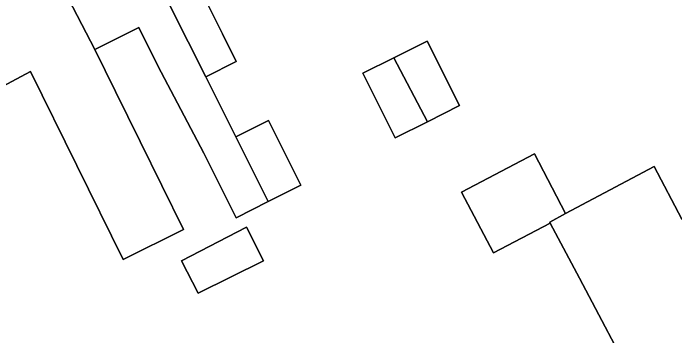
# Model space of a CAD drawing. Extents: x 157320 to 158835, y 386650 to 388491.
# Drawn here: x 157641.97 to 157689.7, y 387636.29 to 387659.52 of the extents above; entities that cross this region are included whole.
import ezdxf

# ---------------------------------------------------------------- set-up
doc = ezdxf.new("R2010")
doc.units = 0
doc.layers.add('IMGEO_Erf', color=7, linetype='Continuous')
doc.layers.add('IMGEO_Pand', color=7, linetype='Continuous')

msp = doc.modelspace()

# ---------------------------------------------------------------- linework, layer by layer
at = {"layer": 'IMGEO_Erf'}
for points in [[(157655.931, 387660.302), (157657.059, 387658.035), (157658.051, 387656.042), (157655.862, 387654.953), (157658.038, 387650.61), (157660.384, 387651.786), (157662.715, 387647.131), (157660.373, 387645.958), (157658.043, 387644.791), (157655.712, 387649.446), (157652.414, 387655.723), (157651.043, 387658.496), (157647.866, 387656.91), (157649.353, 387653.892), (157651.137, 387650.273), (157654.261, 387643.934), (157649.895, 387641.782), (157643.221, 387655.317), (157638.838, 387652.995)], [(157686.993, 387632.562), (157682.832, 387640.439), (157680.713, 387644.405), (157676.62, 387642.252), (157674.316, 387646.645), (157679.568, 387649.4), (157681.826, 387645.097), (157686.617, 387647.644), (157688.204, 387648.488), (157690.213, 387644.691), (157691.875, 387645.571), (157694.276, 387646.842), (157694.58, 387646.268), (157694.316, 387646.128), (157696.068, 387642.813), (157696.336, 387642.955), (157698.725, 387638.448), (157696.263, 387637.144), (157694.636, 387636.283)]]:
    msp.add_lwpolyline(points, dxfattribs=at)
for points in [[(157667.201, 387655.2), (157669.43, 387656.316), (157671.838, 387657.522), (157674.169, 387652.867), (157671.856, 387651.709), (157669.532, 387650.545)], [(157654.111, 387641.688), (157658.808, 387644.101), (157660.039, 387641.695), (157655.317, 387639.358)]]:
    msp.add_lwpolyline(points, close=True, dxfattribs=at)
at = {"layer": 'IMGEO_Pand'}
for points in [[(157655.172, 387670.517), (157649.451, 387667.669), (157655.862, 387654.953), (157658.051, 387656.042), (157657.059, 387658.035), (157655.931, 387660.302), (157659.443, 387662.051), (157659.154, 387662.624)], [(157655.862, 387654.953), (157649.451, 387667.669), (157643.756, 387664.835), (157647.866, 387656.91), (157651.043, 387658.496), (157652.414, 387655.723), (157655.712, 387649.446), (157658.043, 387644.791), (157660.373, 387645.958), (157658.038, 387650.61)], [(157647.866, 387656.91), (157643.756, 387664.835), (157634.908, 387660.43), (157635.046, 387660.153), (157638.838, 387652.995), (157643.221, 387655.317), (157649.895, 387641.782), (157654.261, 387643.934), (157651.137, 387650.273), (157649.353, 387653.892)], [(157669.43, 387656.316), (157671.856, 387651.709), (157674.169, 387652.867), (157671.838, 387657.522)], [(157669.43, 387656.316), (157667.201, 387655.2), (157669.532, 387650.545), (157671.856, 387651.709)], [(157660.373, 387645.958), (157662.715, 387647.131), (157660.384, 387651.786), (157658.038, 387650.61)], [(157680.713, 387644.405), (157680.674, 387644.479), (157681.826, 387645.097), (157679.568, 387649.4), (157674.316, 387646.645), (157676.62, 387642.252)], [(157696.336, 387642.955), (157696.068, 387642.813), (157694.316, 387646.128), (157694.58, 387646.268), (157694.276, 387646.842), (157691.875, 387645.571), (157690.213, 387644.691), (157688.204, 387648.488), (157686.617, 387647.644), (157681.826, 387645.097), (157680.674, 387644.479), (157680.713, 387644.405), (157682.832, 387640.439), (157686.993, 387632.562), (157694.636, 387636.283), (157696.263, 387637.144), (157698.725, 387638.448)], [(157655.317, 387639.358), (157660.039, 387641.695), (157658.808, 387644.101), (157654.111, 387641.688)]]:
    msp.add_lwpolyline(points, close=True, dxfattribs=at)

doc.saveas('drawing.dxf')
